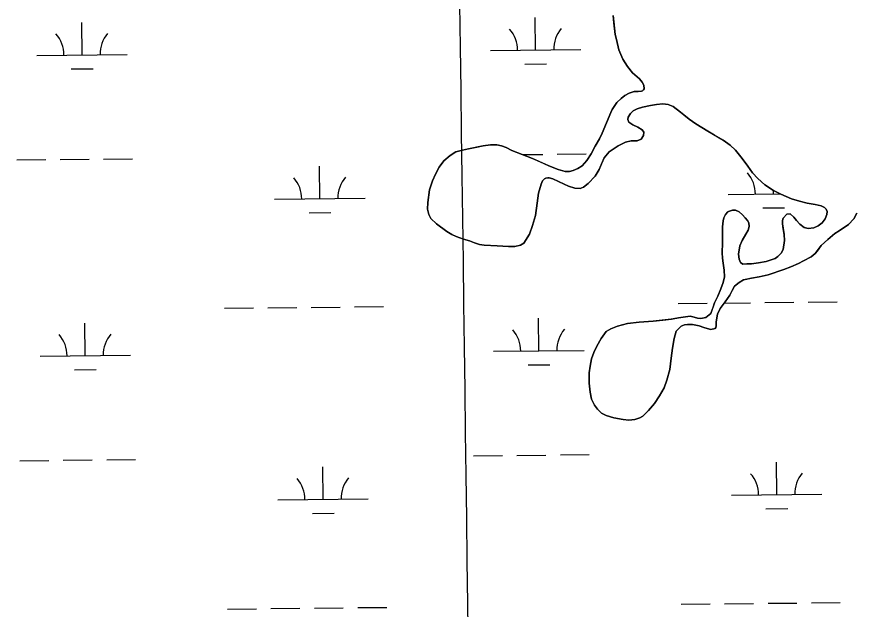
# Model space of a CAD drawing. Extents: x 3734862 to 3772949, y 391520 to 417239.
# Drawn here: x 3762214 to 3763142, y 411122 to 411777 of the extents above; entities that cross this region are included whole.
import ezdxf

# ---------------------------------------------------------------- set-up
doc = ezdxf.new("R2010")
doc.units = 0
for name, color, linetype in [('V-GRID-MAJR', 7, 'Continuous'), ('V-TOPO-SHOR', 7, 'Continuous'), ('V-WETL-SWMP', 7, 'Continuous')]:
    doc.layers.add(name, color=color, linetype=linetype)

msp = doc.modelspace()

# ---------------------------------------------------------------- linework, layer by layer
at = {"layer": 'V-GRID-MAJR'}
msp.add_spline([(3762898.112, 397163.154), (3762817.929, 403220.826), (3762737.7120000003, 409281.10000000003), (3762657.495, 415341.37700000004), (3762657.461, 415343.97500000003)], degree=3, dxfattribs=at)
at = {"layer": 'V-TOPO-SHOR'}
for points in [[(3762905.042, 411641.517), (3762900.453, 411639.739), (3762893.776, 411639.467), (3762887.696, 411638.293), (3762879.414, 411634.242), (3762869.526, 411627.605), (3762863.921, 411620.853), (3762861.006, 411614.088), (3762858.295, 411608.02400000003), (3762853.9820000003, 411600.469), (3762846.379, 411592.328), (3762841.085, 411588.265), (3762837.295, 411586.985), (3762831.318, 411587.405), (3762824.454, 411589.522), (3762819.5810000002, 411591.634), (3762807.25, 411597.458), (3762803.269, 411598.568), (3762801.577, 411598.675), (3762799.284, 411598.185), (3762797.985, 411597.493), (3762795.886, 411595.408), (3762794.08, 411591.83), (3762791.352, 411581.678), (3762789.715, 411570.826), (3762787.87, 411557.186), (3762784.841, 411546.142), (3762781.319, 411536.491), (3762775.203, 411526.552), (3762771.4080000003, 411524.275), (3762765.127, 411522.80700000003), (3762758.156, 411522.831), (3762745.505, 411523.378), (3762731.065, 411524.33), (3762725.988, 411525.145), (3762720.415, 411526.96), (3762715.045, 411529.071), (3762708.377, 411530.89), (3762700.22, 411533.71), (3762695.446, 411536.121), (3762689.781, 411539.33), (3762678.458, 411547.83900000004), (3762672.304, 411553.84), (3762669.83, 411558.13300000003), (3762668.556, 411563.914), (3762668.7830000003, 411571.586), (3762670.829, 411585.525), (3762674.1550000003, 411595.474), (3762677.17, 411602.634), (3762681.384, 411610.586), (3762686.49, 411617.441), (3762693.586, 411623.591), (3762699.878, 411627.451), (3762707.257, 411629.41500000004), (3762713.937, 411630.886), (3762721.116, 411632.352), (3762730.186, 411634.109), (3762738.36, 411635.076), (3762745.032, 411635.049), (3762750.4080000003, 411634.232), (3762755.481, 411632.321), (3762761.646, 411629.11), (3762784.823, 411620.056), (3762793.177, 411616.33900000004), (3762802.823, 411612.118), (3762812.968, 411608.096), (3762820.73, 411605.874), (3762825.412, 411605.757), (3762829.6, 411606.738), (3762834.788, 411608.909), (3762839.582, 411612.079), (3762844.884, 411618.03500000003), (3762849.392, 411625.092), (3762854.109, 411633.741), (3762858.721, 411641.892), (3762861.633, 411648.255), (3762871.384, 411671.031), (3762872.8910000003, 411674.213), (3762878.1010000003, 411681.963), (3762882.701, 411686.626), (3762886.795, 411689.60000000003), (3762891.5870000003, 411692.273), (3762897.074, 411694.14400000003), (3762897.174, 411694.243), (3762901.4560000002, 411694.327), (3762905.2430000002, 411694.511), (3762906.4390000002, 411694.904), (3762907.539, 411695.897), (3762908.241, 411697.19), (3762907.9590000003, 411701.276), (3762906.079, 411704.47000000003), (3762903.003, 411708.069), (3762895.359, 411714.97000000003), (3762889.6070000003, 411721.766), (3762884.458, 411729.954), (3762880.214, 411740.429), (3762877.466, 411751.597), (3762875.994, 411757.18200000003), (3762874.648, 411770.037), (3762873.784, 411778.309)], [(3762989.555, 411467.961), (3762993.1720000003, 411475.817), (3762995.691, 411483.08), (3762997.008, 411489.25), (3762996.735, 411496.424), (3762995.771, 411504.299), (3762994.696, 411509.98), (3762994.6180000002, 411515.759), (3762994.96, 411526.91500000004), (3762994.9930000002, 411535.68), (3762994.9250000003, 411544.44800000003), (3762995.5500000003, 411551.219), (3762996.4590000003, 411554.403), (3762998.0670000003, 411557.983), (3763000.768, 411561.061), (3763001.5670000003, 411561.55700000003), (3763005.954, 411562.835), (3763009.142, 411562.923), (3763013.22, 411560.914), (3763016.892, 411557.713), (3763020.066, 411554.313), (3763022.348, 411551.616), (3763024.031, 411548.919), (3763024.216, 411544.835), (3763023.4020000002, 411540.952), (3763020.697, 411536.479), (3763016.486, 411529.522), (3763014.1720000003, 411523.356), (3763012.7430000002, 411514.396), (3763013.119, 411508.616), (3763014.701, 411505.223), (3763017.383, 411503.32), (3763021.866, 411503.402), (3763027.048, 411503.582), (3763034.6210000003, 411504.64900000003), (3763042.9960000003, 411506.31), (3763053.0700000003, 411509.658), (3763056.066, 411511.541), (3763059.666, 411515.411), (3763061.972, 411519.389), (3763063.605, 411529.244), (3763063.2320000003, 411536.018), (3763062.161, 411542.4), (3763061.284, 411547.88), (3763061.098, 411551.468), (3763062.005, 411554.153), (3763065.907, 411558.423), (3763069.794, 411558.907), (3763073.765, 411555.304), (3763076.739, 411551.507), (3763080.509, 411547.409), (3763085.078, 411543.706), (3763089.6550000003, 411542.592), (3763095.736, 411543.565), (3763100.6240000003, 411545.539), (3763105.019, 411548.81), (3763108.6240000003, 411553.379), (3763110.336, 411558.253), (3763110.5470000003, 411561.342), (3763109.6580000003, 411564.03500000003), (3763107.872, 411565.735), (3763104.096, 411567.641), (3763097.427, 411569.362), (3763088.465, 411570.691), (3763080.007, 411572.71400000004), (3763071.252, 411575.637), (3763059.216, 411580.56200000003), (3763051.261, 411584.578), (3763041.523, 411590.991), (3763033.7800000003, 411597.892), (3763028.2260000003, 411604.391), (3763022.774, 411611.483), (3763016.531, 411619.974), (3763009.1950000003, 411629.366), (3763003.238, 411634.76900000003), (3762995.49, 411640.474), (3762986.145, 411645.889), (3762978.693, 411650.202), (3762965.475, 411658.42100000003), (3762958.122, 411663.727), (3762952.062, 411668.434), (3762948.489, 411671.434), (3762940.145, 411677.744), (3762934.6750000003, 411679.855), (3762928.998, 411680.474), (3762921.723, 411679.706), (3762915.145, 411678.83400000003), (3762906.271, 411676.775), (3762900.289, 411675.104), (3762895.9960000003, 411672.831), (3762892.9960000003, 411670.052), (3762890.489, 411665.677), (3762890.2800000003, 411663.08900000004), (3762891.366, 411660.295), (3762895.6380000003, 411657.291), (3762901.307, 411654.878), (3762905.878, 411651.974), (3762907.7600000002, 411649.277), (3762907.5470000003, 411645.49), (3762905.042, 411641.517)], [(3763143.411, 411559.523), (3763140.102, 411553.45900000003), (3763134.199, 411547.00800000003), (3763124.0130000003, 411539.973), (3763119.019, 411537.003), (3763111.227, 411530.657), (3763104.126, 411523.712), (3763099.4220000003, 411517.75200000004), (3763097.321, 411515.069), (3763093.022, 411511.30100000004), (3763084.6380000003, 411506.75), (3763078.948, 411503.783), (3763070.468, 411500.33), (3763062.687, 411497.471), (3763045.529, 411491.558), (3763035.361, 411489.305), (3763027.0870000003, 411487.841), (3763021.901, 411486.668), (3763018.115, 411485.78500000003), (3763013.222, 411483.112), (3763008.026, 411478.75), (3763005.517, 411473.978), (3763002.9080000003, 411469.00800000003), (3762997.899, 411461.455), (3762992.394, 411454.303), (3762989.18, 411447.741), (3762987.954, 411439.478), (3762987.935, 411434.89400000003), (3762987.63, 411433.203), (3762986.631, 411432.011), (3762982.043, 411430.933), (3762980.65, 411431.23600000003), (3762974.183, 411433.254), (3762968.909, 411435.167), (3762961.643, 411436.49), (3762956.0640000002, 411436.412), (3762952.9760000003, 411436.025), (3762948.984, 411434.544), (3762943.684, 411429.186), (3762941.4620000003, 411420.826), (3762939.529, 411410.273), (3762937.9930000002, 411399.322), (3762936.649, 411386.875), (3762933.1180000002, 411374.734), (3762930.397, 411366.479), (3762925.2830000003, 411357.433), (3762919.671, 411349.085), (3762913.167, 411341.34), (3762906.568, 411335.189), (3762903.474, 411333.408), (3762897.788, 411331.337), (3762891.21, 411330.465), (3762884.937, 411331.386), (3762874.484, 411333.219), (3762866.227, 411335.74), (3762861.1580000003, 411338.548), (3762856.591, 411342.851), (3762853.3200000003, 411347.344), (3762849.9590000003, 411354.033), (3762848.294, 411361.70900000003), (3762847.535, 411371.574), (3762847.477, 411382.93), (3762848.3030000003, 411390.299), (3762850.0270000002, 411398.561), (3762852.345, 411405.526), (3762855.86, 411412.684), (3762860.474, 411421.033), (3762866.2800000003, 411428.683), (3762871.472, 411431.751), (3762878.855, 411434.712), (3762889.723, 411437.458), (3762902.5810000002, 411439.005), (3762918.223, 411440.239), (3762928.887, 411441.395), (3762938.257, 411442.455), (3762946.131, 411443.92), (3762959.187, 411445.564), (3762963.666, 411444.55100000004), (3762967.0500000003, 411443.641), (3762971.0330000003, 411443.228), (3762976.3170000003, 411444.104), (3762982.0100000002, 411448.66500000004), (3762984.429, 411455.829), (3762986.041, 411460.306), (3762989.555, 411467.961)]]:
    msp.add_lwpolyline(points, dxfattribs=at)
at = {"layer": 'V-WETL-SWMP'}
for p, q in [((3762286.279293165, 411734.6938259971), (3762285.8990505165, 411770.6918165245)), ((3762788.1592903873, 411739.9951073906), (3762787.7790477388, 411775.99309791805)), ((3762738.16208002, 411739.46699453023), (3762838.1565007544, 411740.5232202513)), ((3762236.282082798, 411734.16571313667), (3762336.2765035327, 411735.2219388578)), ((3762776.3229466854, 411724.4382216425), (3762800.3216076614, 411724.6917158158)), ((3762274.4429494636, 411719.13694024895), (3762298.441610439, 411719.39043442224)), ((3762262.091937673, 411618.99990342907), (3762294.0901523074, 411619.3378956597)), ((3762310.089259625, 411619.50689177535), (3762342.0874742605, 411619.8448840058)), ((3762773.692948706, 411624.40386639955), (3762795.9701495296, 411624.63917705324)), ((3762811.969256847, 411624.8081731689), (3762843.967471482, 411625.14616539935)), ((3762214.0946157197, 411618.4929150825), (3762246.092830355, 411618.8309073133)), ((3762549.4103412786, 411575.60221519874), (3762549.03009863, 411611.60020572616)), ((3763051.2903385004, 411580.9034965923), (3763051.2514523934, 411584.58488724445)), ((3762499.4131309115, 411575.0741023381), (3762599.407551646, 411576.1303280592)), ((3763001.2931281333, 411580.3753837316), (3763058.3927216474, 411580.97851797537)), ((3763039.453994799, 411565.3466108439), (3763063.452655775, 411565.6001050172)), ((3762537.5739975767, 411560.0453294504), (3762561.5726585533, 411560.2988236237)), ((3763089.712490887, 411461.23165002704), (3763121.7107055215, 411461.56964225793)), ((3762443.8405278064, 411454.40940359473), (3762475.838742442, 411454.74739582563)), ((3762491.837849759, 411454.91639194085), (3762523.836064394, 411455.254384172)), ((3762539.835171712, 411455.4233802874), (3762571.8333863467, 411455.7613725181)), ((3762587.8324936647, 411455.93036863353), (3762619.8307082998, 411456.26836086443)), ((3762945.720525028, 411459.71068498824), (3762977.7187396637, 411460.04867721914)), ((3762996.9727853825, 411460.25205474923), (3763025.716061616, 411460.5556655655)), ((3763041.715168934, 411460.7246616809), (3763073.713383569, 411461.0626539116)), ((3762791.673102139, 411407.33867687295), (3762791.2928594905, 411443.3366674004)), ((3762289.7931049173, 411402.03739547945), (3762289.4128622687, 411438.0353860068)), ((3762741.6758917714, 411406.81056401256), (3762841.6703125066, 411407.86678973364)), ((3762239.795894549, 411401.509282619), (3762339.790315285, 411402.56550834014)), ((3762779.836758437, 411391.78179112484), (3762803.835419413, 411392.03528529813)), ((3762277.9567612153, 411386.4805097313), (3762301.9554221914, 411386.73400390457)), ((3762217.608427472, 411285.83648456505), (3762249.606642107, 411286.17447679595)), ((3762265.6057494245, 411286.3434729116), (3762297.60396406, 411286.68146514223)), ((3762313.6030713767, 411286.85046125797), (3762345.6012860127, 411287.18845348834)), ((3762719.4884246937, 411291.13776595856), (3762751.486639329, 411291.47575818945)), ((3762767.4857466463, 411291.64475430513), (3762799.483961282, 411291.9827465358)), ((3762815.483068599, 411292.1517426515), (3762847.481283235, 411292.4897348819)), ((3762552.9241530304, 411242.9457846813), (3762552.5439103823, 411278.9437752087)), ((3763054.8041502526, 411248.24706607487), (3763054.423907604, 411284.24505660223)), ((3763004.806939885, 411247.7189532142), (3763104.80136062, 411248.7751789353)), ((3762502.9269426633, 411242.4176718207), (3762602.921363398, 411243.47389754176)), ((3763042.967806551, 411232.69018032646), (3763066.966467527, 411232.94367449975)), ((3762541.087809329, 411227.38889893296), (3762565.086470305, 411227.64239310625)), ((3762949.234336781, 411127.05425447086), (3762981.2325514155, 411127.39224670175)), ((3762997.2316587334, 411127.5612428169), (3763029.2298733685, 411127.89923504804)), ((3763045.228980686, 411128.0682311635), (3763077.227195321, 411128.40622339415)), ((3763093.226302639, 411128.5752195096), (3763125.224517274, 411128.9132117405)), ((3762447.3543395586, 411121.7529730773), (3762479.3525541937, 411122.0909653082)), ((3762495.3516615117, 411122.2599614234), (3762527.3498761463, 411122.59795365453)), ((3762543.3489834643, 411122.76694977), (3762575.3471980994, 411123.10494200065)), ((3762591.3463054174, 411123.2739381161), (3762623.344520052, 411123.611930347))]:
    msp.add_line(p, q, dxfattribs=at)
for points in [[(3762873.7830000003, 411778.309), (3762875.994, 411757.18200000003), (3762877.467, 411751.597), (3762880.214, 411740.43), (3762884.458, 411729.954), (3762889.6070000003, 411721.766), (3762895.359, 411714.97000000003), (3762903.003, 411708.068), (3762906.078, 411704.47000000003), (3762907.958, 411701.275), (3762908.242, 411697.19), (3762907.539, 411695.897), (3762906.44, 411694.905), (3762905.2430000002, 411694.511), (3762897.173, 411694.243), (3762891.5870000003, 411692.272), (3762886.795, 411689.60000000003), (3762882.7, 411686.62700000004), (3762878.1, 411681.963), (3762872.89, 411674.213), (3762871.384, 411671.031), (3762861.634, 411648.255), (3762858.721, 411641.891), (3762854.108, 411633.74), (3762849.393, 411625.091), (3762844.884, 411618.03500000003), (3762839.582, 411612.079), (3762834.788, 411608.909), (3762829.6, 411606.737), (3762825.412, 411605.757), (3762820.73, 411605.874), (3762812.969, 411608.09500000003), (3762802.823, 411612.118), (3762784.823, 411620.056), (3762761.646, 411629.11), (3762755.4820000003, 411632.321), (3762750.409, 411634.233), (3762745.0330000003, 411635.05), (3762738.359, 411635.076), (3762730.186, 411634.11), (3762713.937, 411630.885), (3762707.257, 411629.416), (3762699.878, 411627.452), (3762693.5870000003, 411623.59), (3762686.491, 411617.441), (3762681.3850000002, 411610.587), (3762677.17, 411602.634), (3762674.1550000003, 411595.473), (3762670.83, 411585.52400000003), (3762668.784, 411571.585), (3762668.556, 411563.91500000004), (3762669.829, 411558.13300000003), (3762672.3030000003, 411553.84), (3762678.457, 411547.83900000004), (3762689.781, 411539.329), (3762695.447, 411536.12), (3762700.219, 411533.711), (3762708.377, 411530.891), (3762715.045, 411529.072), (3762720.416, 411526.96), (3762725.987, 411525.146), (3762731.065, 411524.33), (3762745.506, 411523.378), (3762758.1550000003, 411522.832), (3762765.128, 411522.806), (3762771.409, 411524.276), (3762775.203, 411526.553), (3762781.318, 411536.491), (3762784.841, 411546.141), (3762787.8710000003, 411557.18700000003), (3762789.716, 411570.827), (3762791.3510000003, 411581.679), (3762794.079, 411591.83), (3762795.886, 411595.409), (3762797.986, 411597.493), (3762799.284, 411598.186), (3762801.577, 411598.675), (3762803.27, 411598.569)], [(3762803.27, 411598.569), (3762807.25, 411597.458), (3762819.5810000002, 411591.63300000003), (3762824.454, 411589.523), (3762831.319, 411587.405), (3762837.295, 411586.984), (3762841.085, 411588.264), (3762846.38, 411592.329), (3762853.9820000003, 411600.468), (3762858.294, 411608.023), (3762863.921, 411620.852), (3762869.525, 411627.605), (3762879.413, 411634.242), (3762887.696, 411638.294), (3762893.7770000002, 411639.467), (3762900.453, 411639.74), (3762905.042, 411641.516), (3762907.5470000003, 411645.491), (3762907.761, 411649.276), (3762905.878, 411651.973), (3762901.307, 411654.879), (3762895.6380000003, 411657.291), (3762891.366, 411660.29600000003), (3762890.281, 411663.08900000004), (3762890.49, 411665.678), (3762892.997, 411670.052), (3762895.9960000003, 411672.83), (3762900.288, 411675.105), (3762906.271, 411676.776), (3762915.145, 411678.83400000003), (3762921.723, 411679.705), (3762928.998, 411680.47500000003), (3762934.674, 411679.856), (3762940.145, 411677.743), (3762948.489, 411671.435), (3762952.063, 411668.433), (3762958.122, 411663.728), (3762965.474, 411658.42100000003), (3762978.6920000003, 411650.202), (3762995.49, 411640.47500000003), (3763003.238, 411634.768), (3763009.1950000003, 411629.366), (3763016.531, 411619.974), (3763022.774, 411611.483), (3763028.2260000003, 411604.39), (3763033.7800000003, 411597.893), (3763041.524, 411590.99), (3763051.262, 411584.578), (3763059.216, 411580.563), (3763071.251, 411575.636), (3763080.007, 411572.71400000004), (3763088.466, 411570.69), (3763097.427, 411569.36100000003), (3763104.095, 411567.642), (3763107.873, 411565.735), (3763109.659, 411564.03500000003), (3763110.546, 411561.342), (3763110.335, 411558.254), (3763108.623, 411553.38), (3763105.019, 411548.811), (3763100.6240000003, 411545.54000000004), (3763095.735, 411543.566), (3763089.6550000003, 411542.593), (3763085.077, 411543.706), (3763080.508, 411547.41000000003), (3763076.738, 411551.50800000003), (3763073.764, 411555.305), (3763069.793, 411558.906), (3763065.906, 411558.423), (3763062.005, 411554.154), (3763061.098, 411551.468), (3763061.284, 411547.881), (3763063.231, 411536.01900000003), (3763063.6040000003, 411529.244), (3763061.973, 411519.38800000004), (3763059.667, 411515.412), (3763056.066, 411511.541), (3763053.0700000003, 411509.659), (3763042.9960000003, 411506.311), (3763034.622, 411504.64900000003), (3763027.0470000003, 411503.582), (3763021.866, 411503.402), (3763017.383, 411503.32), (3763014.701, 411505.223), (3763013.12, 411508.616), (3763012.7430000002, 411514.395), (3763014.1720000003, 411523.355), (3763016.486, 411529.522), (3763023.403, 411540.952), (3763024.215, 411544.83400000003), (3763024.031, 411548.919), (3763022.348, 411551.615), (3763020.0670000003, 411554.313), (3763016.892, 411557.712), (3763013.219, 411560.914), (3763009.142, 411562.922), (3763005.954, 411562.83400000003), (3763001.566, 411561.556), (3763000.767, 411561.061), (3762998.066, 411557.983), (3762996.458, 411554.403)], [(3762996.458, 411554.403), (3762995.5500000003, 411551.219), (3762994.926, 411544.447), (3762994.9590000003, 411526.914), (3762994.6180000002, 411515.759), (3762994.696, 411509.981), (3762995.77, 411504.298), (3762996.736, 411496.425), (3762997.008, 411489.251), (3762995.69, 411483.08), (3762993.1720000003, 411475.818), (3762989.556, 411467.962), (3762986.04, 411460.305), (3762982.011, 411448.66500000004), (3762976.316, 411444.104), (3762971.0330000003, 411443.228), (3762967.049, 411443.641), (3762963.666, 411444.55), (3762959.187, 411445.564), (3762946.131, 411443.92), (3762938.256, 411442.455), (3762918.224, 411440.24), (3762902.58, 411439.005), (3762889.723, 411437.45900000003), (3762878.855, 411434.711), (3762871.472, 411431.751), (3762866.2800000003, 411428.68200000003), (3762860.473, 411421.034), (3762855.859, 411412.684), (3762852.346, 411405.525), (3762850.028, 411398.56), (3762848.3030000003, 411390.299), (3762847.478, 411382.93), (3762847.535, 411371.574), (3762848.294, 411361.70900000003), (3762849.9590000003, 411354.032), (3762853.3200000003, 411347.34500000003), (3762856.591, 411342.85000000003), (3762861.157, 411338.549), (3762866.2260000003, 411335.74), (3762874.485, 411333.219), (3762884.938, 411331.386), (3762891.21, 411330.465), (3762897.788, 411331.337), (3762903.474, 411333.407), (3762906.569, 411335.189), (3762913.167, 411341.34), (3762919.6720000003, 411349.085), (3762925.282, 411357.43200000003), (3762930.397, 411366.478), (3762933.1180000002, 411374.735), (3762936.65, 411386.875), (3762937.992, 411399.322), (3762939.528, 411410.27400000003), (3762941.461, 411420.826), (3762943.684, 411429.186), (3762948.984, 411434.545), (3762952.975, 411436.02400000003), (3762956.0640000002, 411436.411), (3762961.643, 411436.489), (3762968.91, 411435.167), (3762974.182, 411433.254), (3762980.65, 411431.237), (3762982.043, 411430.933), (3762986.63, 411432.011), (3762987.631, 411433.203), (3762987.936, 411434.895), (3762987.953, 411439.477), (3762989.18, 411447.741), (3762992.393, 411454.304), (3762997.899, 411461.455), (3763002.9080000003, 411469.007), (3763008.026, 411478.75), (3763013.222, 411483.113), (3763018.114, 411485.784), (3763027.0870000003, 411487.842), (3763035.361, 411489.305), (3763045.5300000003, 411491.558), (3763062.687, 411497.47000000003), (3763070.468, 411500.329), (3763078.948, 411503.783), (3763084.637, 411506.75), (3763093.023, 411511.30100000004), (3763097.3200000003, 411515.07), (3763104.127, 411523.711), (3763111.2260000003, 411530.657), (3763119.02, 411537.003), (3763124.0130000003, 411539.973), (3763134.2, 411547.007), (3763140.102, 411553.45900000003), (3763143.412, 411559.523)]]:
    msp.add_lwpolyline(points, dxfattribs=at)
for centre, radius, start, end in [((3762341.5141321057, 411735.75209277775), 35.246287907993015, 139.83336093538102, 181.37701926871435), ((3762732.914421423, 411739.88639397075), 35.24628790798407, 359.8333639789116, 41.37702231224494), ((3762843.394129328, 411741.05337417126), 35.246287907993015, 139.83336093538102, 181.37701926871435), ((3762231.034424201, 411734.5851125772), 35.24628790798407, 359.8333639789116, 41.37702231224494), ((3762996.045469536, 411580.79478317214), 35.24628790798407, 359.8333639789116, 41.37702231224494), ((3762494.1654723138, 411575.49350177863), 35.24628790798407, 359.8333639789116, 41.37702231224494), ((3762604.6451802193, 411576.66048197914), 35.246287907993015, 139.83336093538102, 181.37701926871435), ((3762234.548235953, 411401.9286820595), 35.24628790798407, 359.8333639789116, 41.37702231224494), ((3762345.0279438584, 411403.0956622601), 35.246287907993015, 139.83336093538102, 181.37701926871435), ((3762736.428233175, 411407.2299634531), 35.24628790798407, 359.8333639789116, 41.37702231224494), ((3762846.90794108, 411408.3969436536), 35.246287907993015, 139.83336093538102, 181.37701926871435), ((3762608.158991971, 411244.0040514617), 35.246287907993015, 139.83336093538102, 181.37701926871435), ((3762999.559281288, 411248.1383526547), 35.24628790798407, 359.8333639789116, 41.37702231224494), ((3763110.0389891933, 411249.3053328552), 35.246287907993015, 139.83336093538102, 181.37701926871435), ((3762497.6792840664, 411242.8370712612), 35.24628790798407, 359.8333639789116, 41.37702231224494)]:
    msp.add_arc(centre, radius, start, end, dxfattribs=at)

doc.saveas('drawing.dxf')
